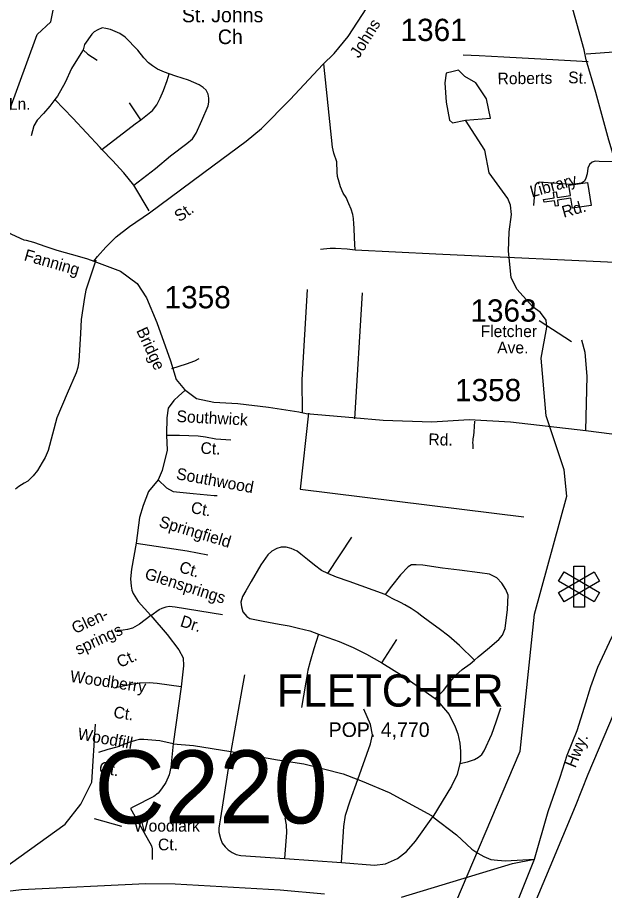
# Model space of a CAD drawing. Extents: x 884530 to 1028605, y 526725 to 653634.
# Drawn here: x 953687 to 956984, y 627584 to 632485 of the extents above; entities that cross this region are included whole.
import ezdxf

# ---------------------------------------------------------------- set-up
doc = ezdxf.new("R2010")
doc.units = 0
for name, color, linetype in [('Exist Civil Demographics City Label', 7, 'Continuous'), ('Exist Cultural Church CELL', 7, 'Continuous'), ('Exist Cultural Church with Cemetery Label', 7, 'Continuous'), ('Exist Cultural Hospital CELL', 7, 'Continuous'), ('Exist Hydrographic Creek Single Shore', 7, 'Continuous'), ('Exist Hydrographic Misc Water Feature', 7, 'Continuous'), ('Exist Hydrographic Pond Over 1500 Sq Ft', 7, 'Continuous'), ('Exist Railroad Mainline', 7, 'Continuous'), ('Exist Road Non-System Type 51', 7, 'Continuous'), ('Exist Road Non-System Type 51 Label', 7, 'Continuous'), ('Exist Road Primary US Attributed', 7, 'Continuous'), ('Exist Road Primary US Label', 7, 'Continuous'), ('Exist Road Secondary Structure Culvert Number Label', 7, 'Continuous'), ('Exist Road Secondary Type 51 Attributed', 7, 'Continuous'), ('Exist Road Secondary Type 51 Label', 7, 'Continuous'), ('Exist Road Secondary Type 51 Number Label', 7, 'Continuous')]:
    doc.layers.add(name, color=color, linetype=linetype)

msp = doc.modelspace()

# ---------------------------------------------------------------- linework, layer by layer
at = {"layer": 'Exist Cultural Church CELL'}
msp.add_lwpolyline([(956803.2, 631414.2), (956794.6, 631470.5), (956719.4, 631459.2), (956724.1, 631427.6), (956708.3, 631425.2), (956703.6, 631456.8), (956644.1, 631447.9), (956641.7, 631463.8), (956701.2, 631472.7), (956696.4, 631504.3), (956712.2, 631506.7), (956717, 631475.1), (956792.3, 631486.3), (956783.8, 631543.4), (956889.1, 631559.2), (956908.5, 631430)], close=True, dxfattribs=at)
at = {"layer": 'Exist Cultural Hospital CELL'}
for points in [[(956871.6, 629173.8), (956810.7, 629173.8), (956810.7, 629404.8), (956871.6, 629404.8)], [(956756.3, 629205.2), (956725.9, 629257.9), (956926, 629373.4), (956956.4, 629320.7)], [(956956.4, 629257.9), (956926, 629205.2), (956725.9, 629320.7), (956756.3, 629373.4)]]:
    msp.add_lwpolyline(points, close=True, dxfattribs=at)
at = {"layer": 'Exist Hydrographic Creek Single Shore'}
for points in [[(952914.9, 630588.7), (952877.7, 630725.8), (952772.8, 630884.9), (952911.5, 631084.6), (953441.5, 631550.3), (953528.8, 631656.8), (953797.1, 632389.8), (953874.5, 632460.4), (953915.3, 632666.4), (953888.5, 632844.1), (953810.2, 633018.3), (953715.4, 633231.6), (953698.5, 633400.8), (953752.6, 633734.3), (953826, 634131.8), (953830, 634473), (954013.6, 634708.9), (953995.2, 634893), (953983.7, 634919.4)], [(955844.4, 627124.7), (956085.8, 627366.3), (956510.8, 628365.8), (956590.6, 629134.4), (956772.1, 629798.4), (956757.7, 629946.2), (956656.9, 630249), (956628, 630573.4), (956660.5, 630746.4), (956656.9, 630786.1), (956624.4, 630829.3), (956581.2, 630860), (956491.1, 630959.1), (956458.7, 631025.8), (956444.3, 631173.6), (956447.9, 631281.7), (956462.3, 631379.1), (956455.1, 631431.3), (956440.7, 631469.2), (956336.2, 631613.4), (956311, 631739.5), (956202.9, 631909)]]:
    msp.add_lwpolyline(points, dxfattribs=at)
at = {"layer": 'Exist Hydrographic Misc Water Feature'}
msp.add_lwpolyline([(949698.1, 626223.7), (950055.2, 626183.7), (950832.1, 626223.9), (951503.1, 626331.8), (952115.3, 626194.9), (952374.7, 626219.3), (952544.3, 626294.6), (952700.4, 626465.4), (952817.3, 626702.6), (952987, 627014.2), (953022.4, 627305.6), (953153, 627457.2), (953398.5, 627557.3), (953954.8, 627956.4), (954042.1, 628069.5), (954105, 628192.9), (954125, 628517.4)], dxfattribs=at)
at = {"layer": 'Exist Hydrographic Pond Over 1500 Sq Ft'}
msp.add_lwpolyline([(956202.9, 631909), (956343.4, 631920.5), (956321.8, 632028.6), (956260.5, 632118), (956199.3, 632154.1), (956163.3, 632190.1), (956134.4, 632182.9), (956094.8, 632172.1), (956087.6, 632118), (956094.8, 632009.9), (956112.8, 631909), (956130.8, 631894.5)], close=True, dxfattribs=at)
at = {"layer": 'Exist Railroad Mainline'}
msp.add_lwpolyline([(959313.8, 631312.9), (959193.6, 631194.9), (959060, 631095.5), (958919.2, 630973.7), (958611, 630801.1), (958415.7, 630708.8), (958332.7, 630657.4), (958260.6, 630608.8), (958196.6, 630550.9), (958085.7, 630435.7), (958034.8, 630356.4), (957925.4, 630182.8), (957764.2, 629909.3), (957378.9, 629259.3), (957190.5, 628915), (957063.3, 628645.3), (956889.8, 628235.4), (956818.2, 628054.7), (956677.3, 627715.5), (956358.7, 626957.4)], dxfattribs=at)
at = {"layer": 'Exist Road Non-System Type 51'}
for p, q in [((954380.5, 631911.5), (954316.7, 632005.2)), ((954426.7, 631400.5), (954340.7, 631543.5)), ((955582.1, 630231.1), (955624.2, 630939.8)), ((955429.7, 629363.3), (955564.5, 629567.6)), ((955733.6, 628861.6), (955818.4, 628992.8)), ((954606.3, 628726.7), (954562.4, 628406.7)), ((955188.5, 627763), (955506.7, 627741))]:
    msp.add_line(p, q, dxfattribs=at)
for points in [[(954539.2, 632168.1), (954513.1, 632179.1), (954474.2, 632194.8), (954446.1, 632213.3), (954423.5, 632231.1), (954396.2, 632258.5), (954364, 632301), (954292.8, 632374.8), (954262.7, 632394.7), (954210, 632417.4), (954183.9, 632424.3), (954161.9, 632427.2), (954139, 632416.4), (954118.8, 632404.3), (954104, 632390.8), (954063.6, 632333.1), (954056.7, 632304.1)], [(954056.7, 632304.1), (954033.8, 632268.1), (953990.7, 632199.3), (953954.3, 632119.7), (953911.1, 632042.8), (953897.4, 632024.7)], [(954056.7, 632304.1), (954082, 632279), (954134.7, 632244.8)], [(956880.5, 632280.6), (957061.9, 632294.9), (957104.1, 632293.6), (957148.3, 632294.9), (957222.9, 632300.1), (957303.3, 632305.3), (957459, 632311.1)], [(956892.5, 632236.9), (956660.4, 632249.2), (956418.8, 632262.1), (956279.1, 632269.5), (956189.3, 632273.4)], [(955582.8, 631178.4), (955580.7, 631247.8), (955578.8, 631302.1), (955576.8, 631327.3), (955574, 631357.4), (955570.1, 631379.7), (955561.3, 631409.8), (955547.7, 631438.9), (955532.3, 631473.8), (955516.7, 631498.1), (955501.2, 631533.9), (955493.4, 631560.1), (955484.2, 631593.2), (955482.7, 631616.8), (955481, 631674.9), (955463, 631724.3), (955455.4, 631757.7), (955406.9, 632225.2)], [(954340.7, 631543.5), (954461.4, 631636.9), (954546.8, 631708.9), (954637.7, 631777.1), (954669.7, 631803.9), (954690.5, 631835.5), (954723.3, 631906), (954757.6, 631989.5), (954761.7, 632010.7), (954762.3, 632031.9), (954758.3, 632055.2), (954746, 632077.1), (954730.2, 632092.8), (954708.1, 632107.6), (954646.7, 632132.6), (954576.2, 632156.5), (954539.2, 632168.1)], [(954380.5, 631911.5), (954446.3, 631962.4), (954470.1, 631995), (954488.5, 632032.6), (954507.1, 632075), (954528.2, 632131.9), (954539.2, 632168.1)], [(953897.4, 632024.7), (953869.3, 631987.5), (953834.2, 631947), (953796.9, 631909.4), (953779.5, 631877.4), (953763.5, 631821.2)], [(954161.7, 631744.6), (954151.7, 631755.1), (953997.2, 631919.6), (953897.4, 632024.7)], [(954161.7, 631744.6), (954347.6, 631888.2), (954380.5, 631911.5)], [(954340.7, 631543.5), (954283.9, 631614), (954221.7, 631681.8), (954161.7, 631744.6)], [(957048.5, 631674), (956954, 631676.4), (956931.6, 631678.8), (956913.5, 631672.7), (956900.3, 631660.6), (956890.1, 631639.4), (956887.1, 631607), (956878, 631583.7), (956870.9, 631566.5), (956853.7, 631554.4), (956828.5, 631551.3), (956793, 631548.3), (956616.5, 631560.1), (956604.6, 631554.9), (956593.7, 631543.2), (956585.1, 631429.6)], [(955582.8, 631178.4), (955539.4, 631184.9), (955474, 631188.2), (955442.8, 631187.4), (955405.8, 631185.2), (955389.1, 631183)], [(957161.4, 631104.2), (956037.2, 631157), (955582.8, 631178.4)], [(954127.2, 631122.5), (954071.9, 630955.1), (954063.3, 630912.8), (954044.6, 630789.9), (954041.7, 630711.6), (954032.5, 630555.6), (954026.7, 630520.3), (954016, 630489.7), (953965.4, 630373.3), (953907.8, 630236.9), (953859.6, 630053.4), (953843.1, 630014.6), (953826.7, 629986.4), (953799.7, 629941.7), (953776.1, 629911.1), (953745.5, 629882.9), (953724.4, 629871.1), (953694.8, 629851.5), (953675.7, 629837.6)], [(955288.3, 630267.7), (955286.3, 630450.1), (955315.8, 630958.4)], [(954553.7, 630514.2), (954635.6, 630541.3), (954682.6, 630556.7), (954707.2, 630570.9)], [(954624.6, 630389.9), (954593.7, 630361.5), (954564.9, 630334.9), (954534, 630292.1), (954526.5, 630237.6), (954524.3, 630145.7), (954523.6, 630140.7)], [(955321.4, 630263.2), (955275.5, 629837), (956531.2, 629682)], [(956253.7, 630219.3), (956251.5, 630189.3), (956250.1, 630158.6), (956248.2, 630138.5), (956244.7, 630120.2), (956243.6, 630109.5), (956243.1, 630098.8), (956244.2, 630085.3), (956244.7, 630062.9)], [(954523.6, 630140.7), (954527.7, 630056.5), (954500.6, 629942.6), (954478.1, 629889.4)], [(954523.6, 630140.7), (954597.1, 630140.7), (954702, 630136.5), (954743.9, 630130.2), (954800.5, 630119.7), (954886.2, 630114.9)], [(954478.1, 629889.4), (954423.3, 629823.3), (954393.5, 629746.1), (954373.2, 629678.2), (954353.9, 629533.5)], [(954478.1, 629889.4), (954523.6, 629845), (954561.6, 629824.7), (954674.1, 629812.5), (954792, 629801.6), (954809, 629800.9)], [(954353.9, 629533.5), (954327.8, 629388.2), (954322.3, 629334), (954325.1, 629293.3), (954329.1, 629270.4), (954336.4, 629250.8), (954364.4, 629206.1), (954436.1, 629127.9)], [(954353.9, 629533.5), (954640.2, 629491.2), (954756.8, 629468.1)], [(955429.7, 629363.3), (955395, 629379.9), (955354.4, 629410), (955316.6, 629441.6), (955279, 629471.8), (955257.9, 629489.9), (955223.3, 629503.4), (955196.2, 629510.9), (955167.6, 629510.9), (955143.5, 629504.9), (955116.4, 629489.9), (955092.2, 629468.7), (955054.6, 629411.5), (955000.3, 629318.1), (954970.2, 629267), (954950.7, 629233.8), (954941.6, 629202.1), (954944.7, 629176.6), (954952.2, 629147.9), (954974.7, 629122.3), (954991.3, 629110.2), (955066.6, 629095.2), (955157, 629080.1), (955212.8, 629069.6), (955265.5, 629057.6), (955328.7, 629041), (955377.3, 629023.1)], [(956253.8, 628877.6), (956273.5, 628895.1), (956327.4, 628939.2), (956389.6, 628993.2), (956410.8, 629017.8), (956425.6, 629055.3), (956438.6, 629161.6), (956441.9, 629241.7), (956430.5, 629274.4), (956407.5, 629308.7), (956379.7, 629339.8), (956337.3, 629359.4), (956283.4, 629367.5), (956168.8, 629382.3), (956074.1, 629393.7), (955963, 629410), (955925.3, 629411.6), (955899.2, 629411.6), (955881.2, 629400.2), (955838.7, 629356.1), (955788.1, 629292.3), (955752.1, 629244.9)], [(955752.1, 629244.9), (955550.2, 629318.1), (955479.3, 629343.8), (955429.7, 629363.3)], [(956253.8, 628877.6), (956168.8, 628958.9), (956110.1, 629011.2), (956054.5, 629053.7), (956000.6, 629092.9), (955958, 629123.9), (955931.9, 629145.2), (955897.6, 629166.4), (955863.2, 629187.7), (955838.7, 629200.8), (955791.3, 629223.7), (955752.1, 629244.9)], [(954436.1, 629127.9), (954483.5, 629161.1), (954500.4, 629169.5), (954521.7, 629175.9), (954538.5, 629180.1), (954572.3, 629175.9), (954838.6, 629133.6)], [(954436.1, 629127.9), (954372.2, 629080.1), (954332.3, 629056.5), (954305.2, 629048.5), (954280.3, 629046.3), (954247.2, 629043.3)], [(954436.1, 629127.9), (954528.4, 629020.9), (954594.1, 628935.4), (954617.2, 628889.3), (954620, 628844.6), (954606.3, 628726.7)], [(955377.3, 629023.1), (955351.3, 628940.1), (955331.7, 628869.3), (955318.2, 628821.1), (955306.1, 628753.3), (955292.5, 628676.5), (955282.4, 628611.7)], [(955377.3, 629023.1), (955398, 629015.4), (955493, 628982.2), (955572.7, 628947.5), (955648.1, 628909.9), (955733.6, 628861.6)], [(955733.6, 628861.6), (955857.7, 628785.8), (956031.9, 628662)], [(956031.9, 628662), (956079, 628707.1), (956116.6, 628756.2), (956149.4, 628792.1), (956183.6, 628824.8), (956229.3, 628855.9), (956253.8, 628877.6)], [(954606.3, 628726.7), (954471.1, 628745.8), (954426, 628749.1), (954372.5, 628747.1), (954315.7, 628738.1), (954236.4, 628721.3)], [(954961.9, 628794.9), (954947.5, 628711.7), (954884.7, 628364.7)], [(956031.9, 628662), (956059.3, 628634.5), (956111.8, 628571.1), (956145.4, 628502.1), (956160.2, 628464), (956171.7, 628411.1), (956175, 628364.1), (956174.6, 628313.9), (956170.6, 628296.4)], [(955599.4, 628207.5), (955670.4, 628407.6), (955681.1, 628458), (955670.4, 628515.6), (955632.2, 628601.9)], [(956170.6, 628296.4), (956215, 628306), (956254.3, 628319.6), (956276.3, 628332.4), (956294.9, 628347.3), (956307.9, 628368), (956351, 628461.6), (956376, 628530.1), (956401.7, 628609.9)], [(954562.4, 628406.7), (954486.5, 628424.3), (954397.6, 628431.7), (954373.1, 628431.1), (954349.8, 628426.8), (954319, 628416.9), (954245.3, 628388.6), (954194.4, 628374.7), (954141.6, 628358.3)], [(954562.4, 628406.7), (954549.2, 628276.3), (954538.2, 628233.8), (954520.7, 628189.9), (954496.9, 628153.8), (954477, 628131.2), (954452.4, 628111.2), (954338.8, 628053.2), (954322.3, 628044.7)], [(954562.4, 628406.7), (954676.3, 628398.6), (954884.7, 628364.7)], [(954884.7, 628364.7), (954827.1, 627992.6), (954822, 627959.1), (954818.1, 627933.9), (954818.1, 627910.7), (954826.5, 627876.5), (954837.4, 627849.4), (954853.5, 627828.7), (954871, 627811.4), (954892.3, 627797.8), (954914.8, 627786.9), (954941.9, 627781.1), (955188.5, 627763)], [(954884.7, 628364.7), (955148.1, 628317.5), (955295.7, 628295.9), (955515.4, 628238.3), (955599.4, 628207.5)], [(956170.6, 628296.4), (956156.5, 628234.7), (956124.2, 628169.8), (956020.3, 627998.1)], [(955506.7, 627741), (955519, 627942.9), (955529.9, 628007.7), (955555, 628087), (955599.4, 628207.5)], [(955599.4, 628207.5), (955623.5, 628198.6), (955774.7, 628133.8), (956012.5, 628004.1), (956020.3, 627998.1)], [(954322.3, 628044.7), (954431.1, 627852), (954439.5, 627835.2), (954443.4, 627817.8), (954443.4, 627758.5)], [(955188.5, 627763), (955199.9, 627909.4), (955198.5, 627952), (955190.8, 627991.3)], [(955506.7, 627741), (955692, 627726.8), (955753.2, 627734), (955821.6, 627762.8), (955872, 627802.4), (955922.5, 627860), (956020.3, 627998.1)], [(956020.3, 627998.1), (956153, 627896.1), (956239.5, 627816.8), (956273, 627793.8), (956305.8, 627774.1), (956346.2, 627758.8), (956383.3, 627753.4), (956428.1, 627750.1), (956590.5, 627760.5)], [(955844.2, 627546), (956466.6, 627736.2), (956590.5, 627760.5)], [(953582.2, 627574.1), (953709.2, 627588.9), (954408.7, 627624.1), (954572.7, 627620.6), (955161.6, 627588), (955411.9, 627564.7)]]:
    msp.add_lwpolyline(points, dxfattribs=at)
at = {"layer": 'Exist Road Non-System Type 51 Label'}
msp.add_lwpolyline([(954273.9, 627942.5), (954119, 627986.8)], dxfattribs=at)
at = {"layer": 'Exist Road Primary US Attributed'}
for points in [[(957043.8, 631677.7), (957007.3, 631795.6), (956934.1, 632064), (956881.3, 632247), (956869.1, 632303.9), (956767.6, 632668.4)], [(956273.9, 626961.5), (956452.1, 627413.1), (956590.5, 627760.5), (956667.6, 628027.1), (956734.5, 628220.2), (956773.8, 628342.8), (956830, 628482.8), (956871.3, 628613.6), (956907.1, 628729.1), (956946.9, 628838.4), (957024.7, 629005.4), (957080.8, 629111.8)]]:
    msp.add_lwpolyline(points, dxfattribs=at)
at = {"layer": 'Exist Road Secondary Type 51 Attributed'}
for points in [[(954115.9, 631117.3), (954136.8, 631143.2), (954183.5, 631196), (954241.4, 631254), (954317.1, 631311.7), (954428.3, 631388.2), (954784, 631652.9), (954971.1, 631791.7), (955058.2, 631862.7), (955219.4, 632024.1), (955401.7, 632221), (955466.2, 632282.4), (955543.6, 632379.2), (955649.9, 632538.9)], [(952795.8, 632007.1), (952922.6, 631884.3), (953030.4, 631787.6), (953101.4, 631710), (953219.4, 631592.1), (953253.5, 631557.3), (953273.4, 631535.9), (953312.3, 631495.8), (953354.2, 631456.9), (953397.2, 631421.9), (953428.6, 631400.2), (953469.3, 631370.5), (953522.2, 631340.6), (953579.3, 631309.3), (953654.3, 631268.4), (953723.3, 631236.8), (953735.4, 631235.2), (953776.5, 631223.9), (953845.6, 631198.9), (953907.5, 631179.3), (954035.4, 631142.6), (954080.8, 631129.5), (954115.9, 631117.3)], [(954115.9, 631117.3), (954265.9, 631061.8), (954359.4, 630992.7), (954412.2, 630911.3), (954469.1, 630773.1), (954546.3, 630557.6), (954578.8, 630451.9), (954625.6, 630396.8), (954692.6, 630346.1), (954790.1, 630325.8), (954924.2, 630317.7), (955096.5, 630297), (955266.7, 630271.6), (955307.5, 630262.5), (955570.3, 630240.4), (955741, 630224.1), (956013.2, 630216), (956224.5, 630228.2), (956456.2, 630216), (956879.4, 630166.1)], [(956879.4, 630166.1), (956886.4, 630472), (956876, 630604), (956855.5, 630673.9)], [(956879.4, 630166.1), (957186.1, 630126.4)]]:
    msp.add_lwpolyline(points, dxfattribs=at)
at = {"layer": 'Exist Road Secondary Type 51 Label'}
msp.add_lwpolyline([(956617.1, 630784.9), (956797.9, 630665.7)], dxfattribs=at)

# ---------------------------------------------------------------- texts
at = {"layer": 'Exist Civil Demographics City Label'}
for s, height, p in [('FLETCHER', 180.45, (955143.3, 628616.4)), ('POP. 4,770', 82.02, (955434.6, 628445.9))]:
    msp.add_text(s, height=height, dxfattribs=at).set_placement(p)
at = {"layer": 'Exist Cultural Church with Cemetery Label'}
for s, p in [('St. Johns', (954610.5, 632458.4)), ('Ch', (954812.3, 632335.9))]:
    msp.add_text(s, height=82.02, dxfattribs=at).set_placement(p)
at = {"layer": 'Exist Road Non-System Type 51 Label'}
for s, height, rotation, p in [('Roberts', 65.62, 0.7337, (956383.5, 632109.5)), ('St.', 65.62, 357.7754, (956778.6, 632117)), ('Library', 65.62, 15.6919, (956575.6, 631474.9)), ('Rd.', 65.62, 15.6919, (956754.6, 631360.4)), ('Southwick', 65.62, 357.062, (954579.3, 630214.6)), ('Ct.', 65.62, 357.062, (954713.9, 630036.3)), ('Southwood', 65.62, 349.5841, (954575.1, 629893.7)), ('Ct.', 65.62, 349.5841, (954657.3, 629704.1)), ('Springfield', 65.617, 343.2366, (954477.4, 629626.8)), ('Glensprings', 65.617, 342.3364, (954397, 629334.9)), ('Ct.', 65.62, 343.2366, (954590.5, 629372.5)), ('Glen-', 65.62, 25.2193, (954010.6, 629022.8)), ('Dr.', 65.62, 342.3364, (954596.6, 629068.6)), ('springs', 65.62, 25.2193, (954028.7, 628904.4)), ('Ct.', 65.62, 25.2193, (954263.1, 628832.4)), ('Woodberry', 65.62, 351.6678, (953979.2, 628756.1)), ('Ct.', 65.62, 351.6678, (954223.1, 628554.6)), ('Woodfill', 65.62, 349.687, (954021.2, 628433.6)), ('Ct.', 65.62, 349.687, (954140.8, 628245.1))]:
    msp.add_text(s, height=height, rotation=rotation, dxfattribs=at).set_placement(p)
for s, height, p in [('Sunflower Ln.', 65.617, (953224.1, 631967)), ('Woodlark', 65.62, (954340.7, 627914.5)), ('Ct.', 65.62, (954476.3, 627809.4))]:
    msp.add_text(s, height=height, dxfattribs=at).set_placement(p)
at = {"layer": 'Exist Road Primary US Label'}
msp.add_text('Hwy.', height=65.62, rotation=67.7976, dxfattribs=at).set_placement((956820, 628267.8))
at = {"layer": 'Exist Road Secondary Structure Culvert Number Label'}
msp.add_text('C220', height=410.1, dxfattribs=at).set_placement((954118.9, 627960.6))
at = {"layer": 'Exist Road Secondary Type 51 Label'}
for s, rotation, p in [('Johns', 57.9425, (955604.6, 632252.5)), ('St.', 35.2629, (954596.9, 631334.4)), ('Fanning', 343.9933, (953719.9, 631123.1)), ('Bridge', 295.0043, (954352.9, 630727.8)), ('Rd.', 358.5007, (955994.1, 630084.8))]:
    msp.add_text(s, height=65.62, rotation=rotation, dxfattribs=at).set_placement(p)
for s, p in [('Fletcher', (956288, 630690.8)), ('Ave.', (956380.9, 630599.2))]:
    msp.add_text(s, height=65.62, dxfattribs=at).set_placement(p)
at = {"layer": 'Exist Road Secondary Type 51 Number Label'}
for s, p in [('1361', (955838.2, 632353.2)), ('1358', (954513, 630852.3)), ('1363', (956230.6, 630777.5)), ('1358', (956144, 630331))]:
    msp.add_text(s, height=125, dxfattribs=at).set_placement(p)

doc.saveas('drawing.dxf')
